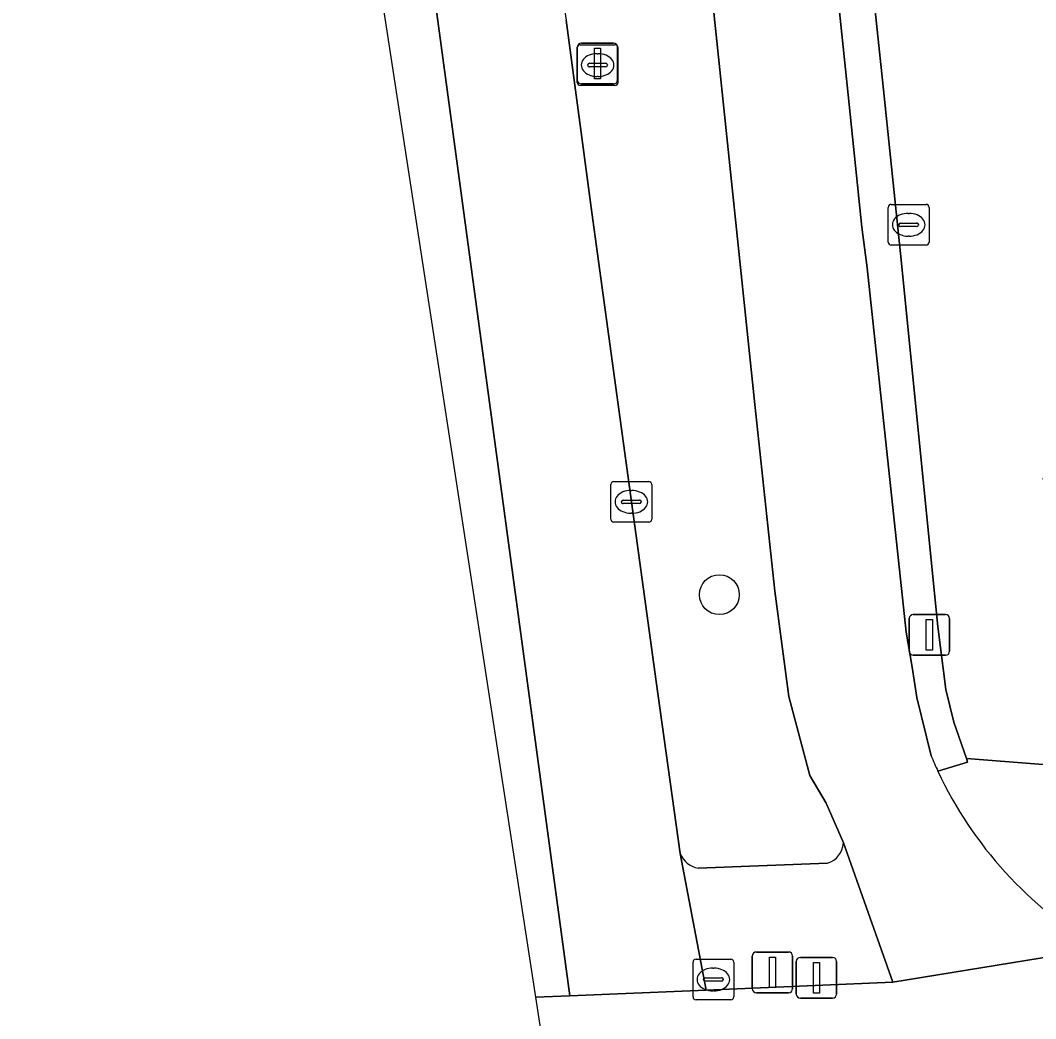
# Model space of a CAD drawing. Extents: x 160888 to 161385, y 386490 to 386908.
# Drawn here: x 160932.32 to 160957.25, y 386507.12 to 386531.63 of the extents above; entities that cross this region are included whole.
import ezdxf

# ---------------------------------------------------------------- set-up
doc = ezdxf.new("R2010")
doc.units = 0
for name, color, linetype in [('IMGEO_Berm_groen', 7, 'Continuous'), ('IMGEO_Boom', 7, 'Continuous'), ('IMGEO_Drukknoppaal', 7, 'Continuous'), ('IMGEO_Fietspad_gesloten', 7, 'Continuous'), ('IMGEO_Groenvoorziening', 7, 'Continuous'), ('IMGEO_Haag', 7, 'Continuous'), ('IMGEO_Kolk', 7, 'Continuous'), ('IMGEO_Lichtmast', 7, 'Continuous'), ('IMGEO_Rijbaan_lokaal_gesloten', 7, 'Continuous'), ('IMGEO_Rioolput', 7, 'Continuous'), ('IMGEO_Verkeersregelinstallatiepaal', 7, 'Continuous'), ('IMGEO_Voetpad_open', 7, 'Continuous')]:
    doc.layers.add(name, color=color, linetype=linetype)

msp = doc.modelspace()

# ---------------------------------------------------------------- linework, layer by layer
at = {"layer": 'IMGEO_Berm_groen'}
for points in [[(160952.524, 386511.434), (160952.106, 386512.413), (160951.698, 386513.091), (160951.189, 386515.033), (160950.841, 386517.617), (160950.353, 386522.194), (160947.352, 386550.841)], [(160945.722, 386531.629), (160946.348, 386526.91), (160947.319, 386519.808), (160947.929, 386515.397), (160948.521, 386511.178)], [(160948.956, 386510.815), (160952.132, 386510.94)]]:
    msp.add_lwpolyline(points, dxfattribs=at)
for centre, radius, start, end in [((160974.09, 386536.458), 28.776, 186.1407, 189.6611), ((160951.988, 386511.457), 0.537, 285.5798, 357.5546), ((160949.06, 386511.382), 0.576, 200.7035, 259.6076)]:
    msp.add_arc(centre, radius, start, end, dxfattribs=at)
at = {"layer": 'IMGEO_Boom'}
msp.add_circle((160949.481, 386517.529), 0.489, dxfattribs=at)
at = {"layer": 'IMGEO_Drukknoppaal'}
for p, q in [((160951.368, 386507.725), (160951.368, 386508.525)), ((160951.368, 386508.525), (160951.368, 386507.725)), ((160951.468, 386508.625), (160952.258, 386508.625)), ((160952.258, 386508.625), (160951.468, 386508.625)), ((160952.358, 386508.525), (160952.358, 386507.725)), ((160952.358, 386507.725), (160952.358, 386508.525)), ((160952.258, 386507.625), (160951.468, 386507.625)), ((160951.468, 386507.625), (160952.258, 386507.625))]:
    msp.add_line(p, q, dxfattribs=at)
msp.add_lwpolyline([(160951.788, 386508.5), (160951.938, 386508.5), (160951.938, 386507.75), (160951.788, 386507.75), (160951.788, 386508.5)], dxfattribs=at)
for centre, start, end in [((160951.468, 386508.525), 90, 180), ((160951.468, 386508.525), 90, 180), ((160952.258, 386508.525), 0, 90), ((160952.258, 386508.525), 360, 90), ((160951.468, 386507.725), 180, 270), ((160951.468, 386507.725), 180, 270), ((160952.258, 386507.725), 270, 0), ((160952.258, 386507.725), 270, 0)]:
    msp.add_arc(centre, 0.1, start, end, dxfattribs=at)
at = {"layer": 'IMGEO_Fietspad_gesloten'}
for points in [[(160941.821, 386595.122), (160942.044, 386593.436), (160942.752, 386589.198), (160942.783, 386589.01), (160944.411, 386579.1), (160946.239, 386561.743), (160946.243, 386561.497), (160947.298, 386551.363), (160947.352, 386550.841), (160950.353, 386522.194), (160950.841, 386517.617), (160951.189, 386515.033), (160951.698, 386513.091), (160952.106, 386512.413), (160952.524, 386511.434), (160953.74, 386508.016), (160958.815, 386508.84)], [(160953.11, 386525.554), (160952.98, 386526.548), (160952.615, 386530.04), (160950.382, 386551.417), (160948.727, 386567.071), (160947.844, 386575.42), (160947.435, 386579.288), (160946.507, 386585.124), (160944.997, 386594.618)], [(160954.678, 386513.576), (160954.328, 386515.005), (160954.213, 386515.75), (160954.063, 386516.605), (160953.11, 386525.554)], [(160958.815, 386508.84), (160953.74, 386508.016), (160949.152, 386507.823), (160945.812, 386507.682), (160944.965, 386507.646), (160945.465, 386504.395)]]:
    msp.add_lwpolyline(points, dxfattribs=at)
for centre, radius, start, end in [((160963.597, 386517.292), 9.662, 202.6185, 205.0825), ((160963.818, 386517.385), 9.902, 205.0262, 239.6506)]:
    msp.add_arc(centre, radius, start, end, dxfattribs=at)
at = {"layer": 'IMGEO_Groenvoorziening'}
for points in [[(160955.038, 386515.201), (160954.847, 386516.749), (160953.924, 386525.903), (160953.489, 386530.161), (160951.928, 386544.851), (160949.581, 386567.157), (160948.727, 386567.071), (160950.382, 386551.417), (160952.615, 386530.04), (160952.98, 386526.548), (160953.11, 386525.554), (160954.063, 386516.605), (160954.213, 386515.75), (160954.328, 386515.005), (160954.678, 386513.576)], [(160954.846, 386513.196), (160955.575, 386513.421), (160955.544, 386513.508), (160955.233, 386514.396), (160955.038, 386515.201)]]:
    msp.add_lwpolyline(points, dxfattribs=at)
msp.add_arc((160963.597, 386517.292), 9.662, 202.6185, 205.0825, dxfattribs=at)
at = {"layer": 'IMGEO_Haag'}
for points in [[(160955.038, 386515.201), (160954.847, 386516.749), (160953.924, 386525.903), (160953.489, 386530.161), (160951.928, 386544.851), (160949.581, 386567.157), (160948.727, 386567.071), (160950.382, 386551.417), (160952.615, 386530.04), (160952.98, 386526.548), (160953.11, 386525.554), (160954.063, 386516.605), (160954.213, 386515.75), (160954.328, 386515.005), (160954.678, 386513.576)], [(160954.846, 386513.196), (160955.575, 386513.421), (160955.544, 386513.508), (160955.233, 386514.396), (160955.038, 386515.201)]]:
    msp.add_lwpolyline(points, dxfattribs=at)
msp.add_arc((160963.597, 386517.292), 9.662, 202.6185, 205.0825, dxfattribs=at)
at = {"layer": 'IMGEO_Kolk'}
for p, q in [((160946.893, 386520.308), (160947.745, 386520.308)), ((160946.818, 386519.382), (160946.818, 386520.234)), ((160947.306, 386520.088), (160947.331, 386520.088)), ((160947.819, 386520.234), (160947.819, 386519.382)), ((160947.077, 386519.802), (160947.077, 386519.814)), ((160947.515, 386519.765), (160947.117, 386519.765)), ((160947.12, 386519.851), (160947.518, 386519.851)), ((160947.561, 386519.814), (160947.561, 386519.802)), ((160947.329, 386519.528), (160947.304, 386519.528)), ((160947.745, 386519.308), (160946.893, 386519.308)), ((160948.908, 386508.582), (160949.76, 386508.582)), ((160948.833, 386507.656), (160948.833, 386508.508)), ((160949.321, 386508.362), (160949.346, 386508.362)), ((160949.834, 386508.508), (160949.834, 386507.656)), ((160949.092, 386508.076), (160949.092, 386508.088)), ((160949.53, 386508.039), (160949.132, 386508.039)), ((160949.135, 386508.125), (160949.533, 386508.125)), ((160949.576, 386508.088), (160949.576, 386508.076)), ((160949.344, 386507.802), (160949.319, 386507.802)), ((160949.76, 386507.582), (160948.908, 386507.582))]:
    msp.add_line(p, q, dxfattribs=at)
for points in [[(160946.893, 386520.308), (160947.745, 386520.308)], [(160946.818, 386519.382), (160946.818, 386520.234)], [(160947.819, 386520.234), (160947.819, 386519.382)], [(160947.745, 386519.308), (160946.893, 386519.308)], [(160948.908, 386508.582), (160949.76, 386508.582)], [(160948.833, 386507.656), (160948.833, 386508.508)], [(160949.834, 386508.508), (160949.834, 386507.656)], [(160949.76, 386507.582), (160948.908, 386507.582)]]:
    msp.add_lwpolyline(points, dxfattribs=at)
for centre, radius, start, end in [((160946.895, 386520.232), 0.0765, 91.552, 178.448), ((160946.895, 386520.232), 0.0765, 91.552, 178.448), ((160947.743, 386520.232), 0.0765, 1.552, 88.448), ((160947.743, 386520.232), 0.0765, 1.552, 88.448), ((160947.117, 386519.811), 0.0403, 85.8775, 175.7526), ((160947.114, 386519.801), 0.0366, 178.938, 274.7102), ((160947.518, 386519.808), 0.043, 264.8664, 352.4533), ((160947.522, 386519.813), 0.0386, 1.7309, 96.639), ((160946.895, 386519.384), 0.0765, 181.552, 268.448), ((160946.895, 386519.384), 0.0765, 181.552, 268.448), ((160947.743, 386519.384), 0.0765, 271.552, 358.448), ((160947.743, 386519.384), 0.0765, 271.552, 358.448), ((160948.91, 386508.506), 0.0765, 91.552, 178.448), ((160948.91, 386508.506), 0.0765, 91.552, 178.448), ((160949.758, 386508.506), 0.0765, 1.552, 88.448), ((160949.758, 386508.506), 0.0765, 1.552, 88.448), ((160949.132, 386508.085), 0.0403, 85.8775, 175.7526), ((160949.129, 386508.075), 0.0366, 178.938, 274.7102), ((160949.533, 386508.082), 0.043, 264.8664, 352.4533), ((160949.537, 386508.087), 0.0386, 1.7309, 96.639), ((160948.91, 386507.658), 0.0765, 181.552, 268.448), ((160948.91, 386507.658), 0.0765, 181.552, 268.448), ((160949.758, 386507.658), 0.0765, 271.552, 358.448), ((160949.758, 386507.658), 0.0765, 271.552, 358.448)]:
    msp.add_arc(centre, radius, start, end, dxfattribs=at)
for centre, major_axis, ratio, start_param, end_param in [((160947.305, 386519.808), (-0.387, 0.002), 0.722429, 4.712389, 7.853982), ((160947.33, 386519.808), (-0.39, 0.002), 0.717154, 1.570796, 4.712389), ((160949.32, 386508.082), (-0.387, 0.002), 0.722429, 4.712389, 7.853982), ((160949.345, 386508.082), (-0.39, 0.002), 0.717154, 1.570796, 4.712389)]:
    msp.add_ellipse(centre, major_axis=major_axis, ratio=ratio, start_param=start_param, end_param=end_param, dxfattribs=at)
at = {"layer": 'IMGEO_Lichtmast'}
for p, q in [((160945.992, 386530.167), (160945.992, 386530.967)), ((160945.992, 386530.967), (160945.992, 386530.167)), ((160946.092, 386531.067), (160946.882, 386531.067)), ((160946.882, 386531.067), (160946.092, 386531.067)), ((160946.982, 386530.967), (160946.982, 386530.167)), ((160946.982, 386530.167), (160946.982, 386530.967)), ((160946.882, 386530.067), (160946.092, 386530.067)), ((160946.092, 386530.067), (160946.882, 386530.067)), ((160954.241, 386517.043), (160955.031, 386517.043)), ((160955.031, 386517.043), (160954.241, 386517.043)), ((160954.141, 386516.143), (160954.141, 386516.943)), ((160954.141, 386516.943), (160954.141, 386516.143)), ((160955.131, 386516.943), (160955.131, 386516.143)), ((160955.131, 386516.143), (160955.131, 386516.943)), ((160955.031, 386516.043), (160954.241, 386516.043)), ((160954.241, 386516.043), (160955.031, 386516.043))]:
    msp.add_line(p, q, dxfattribs=at)
for points in [[(160946.412, 386530.942), (160946.562, 386530.942), (160946.562, 386530.192), (160946.412, 386530.192), (160946.412, 386530.942)], [(160954.561, 386516.918), (160954.711, 386516.918), (160954.711, 386516.168), (160954.561, 386516.168), (160954.561, 386516.918)]]:
    msp.add_lwpolyline(points, dxfattribs=at)
for centre, start, end in [((160946.092, 386530.967), 90, 180), ((160946.092, 386530.967), 90, 180), ((160946.882, 386530.967), 0, 90), ((160946.882, 386530.967), 360, 90), ((160946.092, 386530.167), 180, 270), ((160946.092, 386530.167), 180, 270), ((160946.882, 386530.167), 270, 0), ((160946.882, 386530.167), 270, 0), ((160954.241, 386516.943), 90, 180), ((160954.241, 386516.943), 90, 180), ((160955.031, 386516.943), 0, 90), ((160955.031, 386516.943), 360, 90), ((160954.241, 386516.143), 180, 270), ((160954.241, 386516.143), 180, 270), ((160955.031, 386516.143), 270, 0), ((160955.031, 386516.143), 270, 0)]:
    msp.add_arc(centre, 0.1, start, end, dxfattribs=at)
at = {"layer": 'IMGEO_Rijbaan_lokaal_gesloten'}
msp.add_lwpolyline([(160944.965, 386507.646), (160945.812, 386507.682), (160941.501, 386539.482), (160934.57, 386589.683), (160932.317, 386589.851), (160932.441, 386589.042), (160941.741, 386528.595)], close=True, dxfattribs=at)
msp.add_lwpolyline([(160943.182, 386550.236), (160943.147, 386550.482), (160941.588, 386561.627), (160939.222, 386578.474), (160938.243, 386586.045), (160937.755, 386589.447), (160934.57, 386589.683), (160941.501, 386539.482), (160945.812, 386507.682), (160949.152, 386507.823), (160948.521, 386511.178), (160947.929, 386515.397), (160947.319, 386519.808), (160946.348, 386526.91), (160945.722, 386531.629)], dxfattribs=at)
msp.add_arc((160974.09, 386536.458), 28.776, 186.1407, 189.6611, dxfattribs=at)
at = {"layer": 'IMGEO_Rioolput'}
for p, q in [((160946.065, 386531.03), (160946.917, 386531.03)), ((160945.99, 386530.104), (160945.99, 386530.956)), ((160946.478, 386530.81), (160946.503, 386530.81)), ((160946.991, 386530.956), (160946.991, 386530.104)), ((160946.249, 386530.524), (160946.249, 386530.536)), ((160946.687, 386530.487), (160946.289, 386530.487)), ((160946.292, 386530.573), (160946.69, 386530.573)), ((160946.733, 386530.536), (160946.733, 386530.524)), ((160946.501, 386530.25), (160946.476, 386530.25)), ((160946.917, 386530.03), (160946.065, 386530.03)), ((160953.627, 386526.184), (160953.627, 386527.036)), ((160953.702, 386527.11), (160954.554, 386527.11)), ((160954.628, 386527.036), (160954.628, 386526.184)), ((160954.115, 386526.89), (160954.14, 386526.89)), ((160953.886, 386526.604), (160953.886, 386526.616)), ((160954.324, 386526.567), (160953.926, 386526.567)), ((160953.929, 386526.653), (160954.327, 386526.653)), ((160954.37, 386526.616), (160954.37, 386526.604)), ((160954.138, 386526.33), (160954.113, 386526.33)), ((160954.554, 386526.11), (160953.702, 386526.11))]:
    msp.add_line(p, q, dxfattribs=at)
for points in [[(160946.065, 386531.03), (160946.917, 386531.03)], [(160945.99, 386530.104), (160945.99, 386530.956)], [(160946.991, 386530.956), (160946.991, 386530.104)], [(160946.917, 386530.03), (160946.065, 386530.03)], [(160953.627, 386526.184), (160953.627, 386527.036)], [(160953.702, 386527.11), (160954.554, 386527.11)], [(160954.628, 386527.036), (160954.628, 386526.184)], [(160954.554, 386526.11), (160953.702, 386526.11)]]:
    msp.add_lwpolyline(points, dxfattribs=at)
for centre, radius, start, end in [((160946.067, 386530.954), 0.0765, 91.552, 178.448), ((160946.067, 386530.954), 0.0765, 91.552, 178.448), ((160946.915, 386530.954), 0.0765, 1.552, 88.448), ((160946.915, 386530.954), 0.0765, 1.552, 88.448), ((160946.289, 386530.533), 0.0403, 85.8775, 175.7526), ((160946.286, 386530.523), 0.0366, 178.938, 274.7102), ((160946.69, 386530.53), 0.043, 264.8664, 352.4533), ((160946.694, 386530.535), 0.0386, 1.7309, 96.639), ((160946.067, 386530.106), 0.0765, 181.552, 268.448), ((160946.067, 386530.106), 0.0765, 181.552, 268.448), ((160946.915, 386530.106), 0.0765, 271.552, 358.448), ((160946.915, 386530.106), 0.0765, 271.552, 358.448), ((160953.704, 386527.034), 0.0765, 91.552, 178.448), ((160953.704, 386527.034), 0.0765, 91.552, 178.448), ((160954.552, 386527.034), 0.0765, 1.552, 88.448), ((160954.552, 386527.034), 0.0765, 1.552, 88.448), ((160953.926, 386526.613), 0.0403, 85.8775, 175.7526), ((160953.923, 386526.603), 0.0366, 178.938, 274.7102), ((160954.327, 386526.61), 0.043, 264.8664, 352.4533), ((160954.331, 386526.615), 0.0386, 1.7309, 96.639), ((160953.704, 386526.186), 0.0765, 181.552, 268.448), ((160953.704, 386526.186), 0.0765, 181.552, 268.448), ((160954.552, 386526.186), 0.0765, 271.552, 358.448), ((160954.552, 386526.186), 0.0765, 271.552, 358.448)]:
    msp.add_arc(centre, radius, start, end, dxfattribs=at)
for centre, major_axis, ratio, start_param, end_param in [((160946.477, 386530.53), (-0.387, 0.002), 0.722429, 4.712389, 7.853982), ((160946.502, 386530.53), (-0.39, 0.002), 0.717154, 1.570796, 4.712389), ((160954.114, 386526.61), (-0.387, 0.002), 0.722429, 4.712389, 7.853982), ((160954.139, 386526.61), (-0.39, 0.002), 0.717154, 1.570796, 4.712389)]:
    msp.add_ellipse(centre, major_axis=major_axis, ratio=ratio, start_param=start_param, end_param=end_param, dxfattribs=at)
at = {"layer": 'IMGEO_Verkeersregelinstallatiepaal'}
for p, q in [((160950.288, 386507.857), (160950.288, 386508.657)), ((160950.288, 386508.657), (160950.288, 386507.857)), ((160950.388, 386508.757), (160951.178, 386508.757)), ((160951.178, 386508.757), (160950.388, 386508.757)), ((160951.278, 386508.657), (160951.278, 386507.857)), ((160951.278, 386507.857), (160951.278, 386508.657)), ((160951.178, 386507.757), (160950.388, 386507.757)), ((160950.388, 386507.757), (160951.178, 386507.757))]:
    msp.add_line(p, q, dxfattribs=at)
msp.add_lwpolyline([(160950.708, 386508.632), (160950.858, 386508.632), (160950.858, 386507.882), (160950.708, 386507.882), (160950.708, 386508.632)], dxfattribs=at)
for centre, start, end in [((160950.388, 386508.657), 90, 180), ((160950.388, 386508.657), 90, 180), ((160951.178, 386508.657), 0, 90), ((160951.178, 386508.657), 360, 90), ((160950.388, 386507.857), 180, 270), ((160950.388, 386507.857), 180, 270), ((160951.178, 386507.857), 270, 0), ((160951.178, 386507.857), 270, 0)]:
    msp.add_arc(centre, 0.1, start, end, dxfattribs=at)
at = {"layer": 'IMGEO_Voetpad_open'}
for points in [[(160944.997, 386594.618), (160946.507, 386585.124), (160947.349, 386585.291), (160948.282, 386579.368), (160948.727, 386575.416), (160947.844, 386575.42), (160948.727, 386567.071), (160949.581, 386567.157), (160951.928, 386544.851), (160953.489, 386530.161), (160953.924, 386525.903), (160954.847, 386516.749)], [(160954.847, 386516.749), (160955.038, 386515.201), (160955.233, 386514.396), (160955.544, 386513.508), (160959.515, 386513.197), (160957.428, 386520.392), (160958.203, 386520.361), (160959.001, 386520.329), (160976.555, 386519.628), (160973.555, 386525.878), (160970.544, 386532.153)], [(160955.544, 386513.508), (160955.575, 386513.421), (160954.846, 386513.196)], [(161001.458, 386507.711), (161001.252, 386507.539), (161030.714, 386508.607), (161034.709, 386508.584), (161051.677, 386507.711), (161051.083, 386511.057), (161051.057, 386510.554), (161002.953, 386512.452), (161001.614, 386511.526), (160963.098, 386513.023), (160960.87, 386513.131), (160959.515, 386513.197), (160955.544, 386513.508)], [(160948.521, 386511.178), (160949.152, 386507.823), (160953.74, 386508.016), (160952.524, 386511.434)], [(160952.132, 386510.94), (160948.956, 386510.815)]]:
    msp.add_lwpolyline(points, dxfattribs=at)
for centre, radius, start, end in [((160963.818, 386517.385), 9.902, 205.0262, 239.6506), ((160951.988, 386511.457), 0.537, 285.5798, 357.5546), ((160949.06, 386511.382), 0.576, 200.7035, 259.6076)]:
    msp.add_arc(centre, radius, start, end, dxfattribs=at)

doc.saveas('drawing.dxf')
